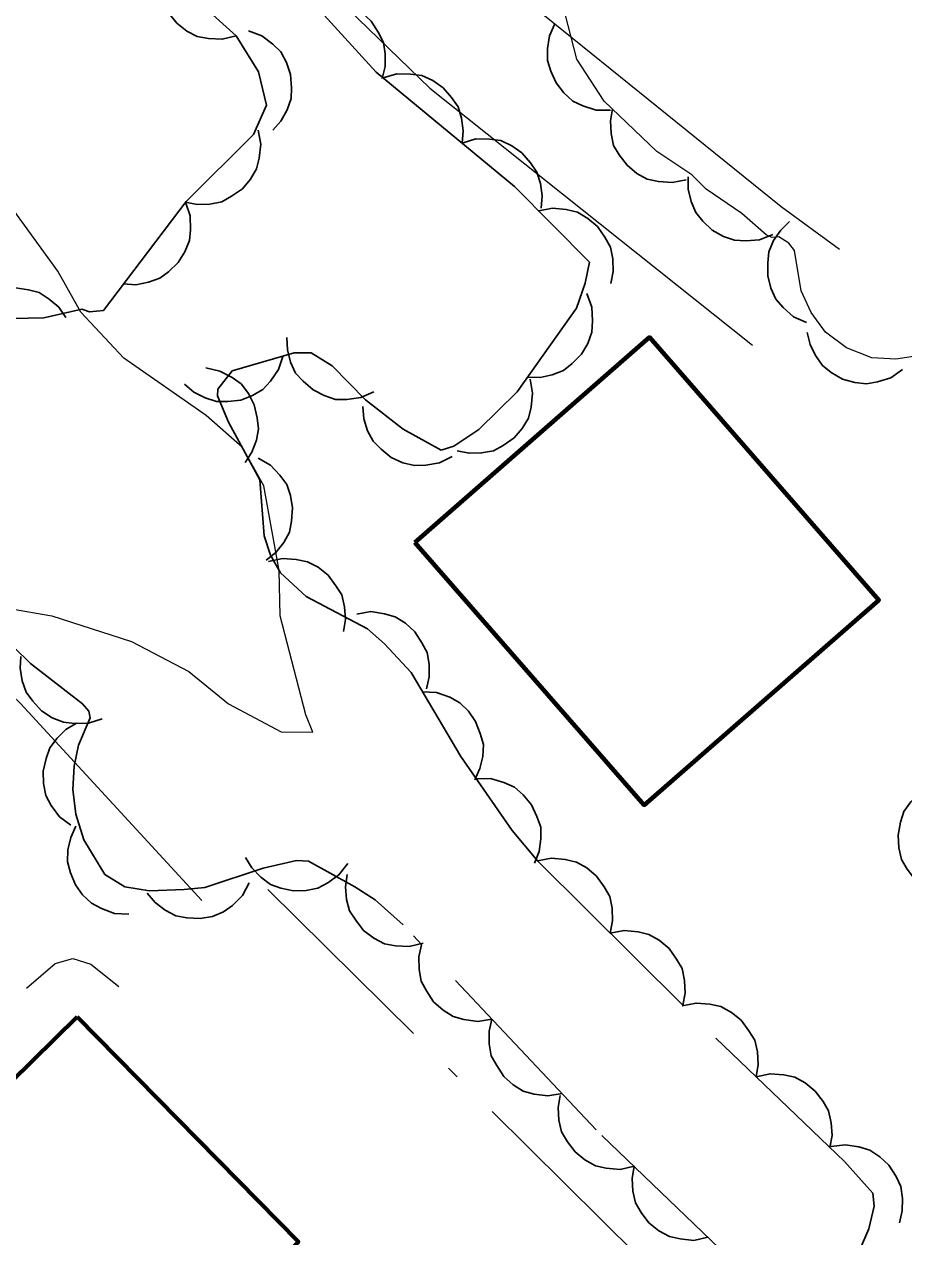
# Model space of a CAD drawing. Extents: x 386081 to 389416, y 5130568 to 5134082.
# Drawn here: x 387263.55 to 387289.32, y 5132120.08 to 5132155.61 of the extents above; entities that cross this region are included whole.
import ezdxf

# ---------------------------------------------------------------- set-up
doc = ezdxf.new("R2010")
doc.units = 0
doc.header["$LTSCALE"] = 1.2
doc.linetypes.add('DOT_DASHED', pattern=[7.7, 5, -1.2, 0.3, -1.2])
for name, color, linetype, lineweight in [('19', 7, 'Continuous', 13), ('2', 7, 'Continuous', 13), ('31', 7, 'Continuous', 70), ('41', 7, 'DOT_DASHED', 25), ('44', 7, 'Continuous', 25)]:
    doc.layers.add(name, color=color, linetype=linetype, lineweight=lineweight)

msp = doc.modelspace()

# ---------------------------------------------------------------- linework, layer by layer
at = {"layer": '19'}
for points in [[(387287.43, 5132149.01), (387285.72, 5132150.26), (387276.82, 5132157.46), (387272.84, 5132161.09), (387270.4, 5132163.65), (387268.18, 5132166.12), (387265.47, 5132169.69), (387265.37, 5132170.78)], [(387260.22, 5132165.53), (387261.43, 5132165.55), (387265.99, 5132162.09), (387272.13, 5132156.94), (387275.43, 5132153.74), (387284.88, 5132146.21)], [(387268.75, 5132129.94), (387263.44, 5132135.71), (387256.87, 5132142), (387251.19, 5132147.84), (387249.23, 5132150.29), (387248.59, 5132151.32), (387248.29, 5132151.98), (387247.98, 5132153.76)], [(387263.62, 5132127.37), (387264.46, 5132128.09), (387264.97, 5132128.24), (387265.5, 5132128.07), (387266.32, 5132127.42)]]:
    msp.add_lwpolyline(points, dxfattribs=at)
at = {"layer": '2'}
msp.add_lwpolyline([(387260.04, 5132138.96), (387260.63, 5132138.92), (387264.36, 5132138.28), (387266.69, 5132137.53), (387268.37, 5132136.65), (387269.53, 5132135.7), (387271.08, 5132134.88), (387272, 5132134.87), (387271.8, 5132135.38), (387271.05, 5132138.28), (387271.02, 5132139.61), (387270.57, 5132142.09), (387269.94, 5132143.21), (387268.88, 5132144.15), (387266.47, 5132145.83), (387265.21, 5132147.17), (387264.53, 5132148.38), (387262.29, 5132151.46), (387261.02, 5132152.58), (387257.78, 5132156.01)], dxfattribs=at)
at = {"layer": '31'}
for points in [[(387274.99, 5132140.43), (387281.87, 5132146.44), (387288.59, 5132138.74), (387281.71, 5132132.73)], [(387265.1, 5132126.53), (387271.58, 5132119.94), (387268.55, 5132116.96), (387270.4, 5132115.08), (387267.36, 5132112.09), (387265.56, 5132113.92), (387262.55, 5132110.96), (387256.02, 5132117.59)]]:
    msp.add_lwpolyline(points, close=True, dxfattribs=at)
at = {"layer": '41'}
msp.add_lwpolyline([(387270.69, 5132130.26), (387282.94, 5132118.13), (387290.05, 5132111.45), (387297.4, 5132104.76), (387304.39, 5132097.95)], dxfattribs=at)
at = {"layer": '44', "linetype": 'DOT_DASHED'}
for points in [[(387269.76, 5132155.27), (387265.74, 5132158.9), (387264.49, 5132159.61), (387264.29, 5132159.62), (387263.87, 5132159.5), (387262.29, 5132158.26), (387261.45, 5132157.7), (387259.25, 5132155.53), (387258.24, 5132154.41), (387257.91, 5132153.91), (387257.7, 5132153.38), (387257.67, 5132153.08), (387257.7, 5132152.75), (387257.93, 5132152.04), (387259.08, 5132150.48), (387260.34, 5132148.16), (387260.83, 5132147.68), (387261.39, 5132147.36), (387262.69, 5132146.98), (387264.12, 5132147.01), (387265.24, 5132147.26), (387265.46, 5132147.18), (387265.87, 5132147.22)], [(387272.23, 5132155.99), (387273.86, 5132154.21), (387277.91, 5132150.86), (387280.11, 5132148.64), (387279.98, 5132148.02), (387279.73, 5132147.29), (387277.99, 5132144.84), (387276.87, 5132143.74), (387276.13, 5132143.25), (387275.76, 5132143.13), (387274.65, 5132143.75), (387273.55, 5132144.61), (387272.57, 5132145.6), (387271.96, 5132145.98), (387271.46, 5132145.98), (387269.64, 5132145.46), (387269.22, 5132144.92), (387269.21, 5132144.72), (387269.53, 5132143.95), (387270.45, 5132142.26), (387270.58, 5132140.62), (387270.76, 5132140.05), (387271.06, 5132139.54), (387271.81, 5132138.84), (387273.61, 5132137.9), (387274.1, 5132137.46), (387274.88, 5132136.62), (387276.34, 5132134.16), (387277.84, 5132131.99), (387278.6, 5132131.09), (387283.81, 5132125.9), (387287.58, 5132122.29), (387288.41, 5132121.36), (387288.45, 5132120.98), (387288.29, 5132120.32), (387288.02, 5132119.68)], [(387269.76, 5132155.27), (387270.41, 5132154.22), (387270.65, 5132153.24), (387270.27, 5132152.38), (387268.29, 5132150.42), (387265.87, 5132147.22)], [(387284.8, 5132118.9), (387280.3, 5132123.22), (387274.65, 5132129.22), (387273.83, 5132129.96), (387273.23, 5132130.34), (387271.88, 5132131.09), (387271.53, 5132131.11), (387270.55, 5132130.88), (387268.84, 5132130.32), (387268.23, 5132130.26), (387267.22, 5132130.22), (387266.5, 5132130.34), (387265.91, 5132130.7), (387265.3, 5132131.71), (387265.06, 5132132.47), (387264.97, 5132133.19), (387265.01, 5132133.87), (387265.14, 5132134.49), (387265.48, 5132135.29), (387265.44, 5132135.48), (387265.26, 5132135.7), (387263.73, 5132136.88), (387261.72, 5132138.84)]]:
    msp.add_lwpolyline(points, dxfattribs=at)
at = {"layer": '44'}
for points in [[(387269.76, 5132155.27), (387269.35, 5132155.17), (387268.95, 5132155.19), (387268.62, 5132155.25), (387268.31, 5132155.41), (387268.02, 5132155.64), (387267.78, 5132155.94), (387267.6, 5132156.21), (387267.52, 5132156.55), (387267.48, 5132156.92), (387267.53, 5132157.28)], [(387272.01, 5132156.23), (387272.43, 5132156.29), (387272.83, 5132156.23), (387273.15, 5132156.14), (387273.44, 5132155.95), (387273.71, 5132155.7), (387273.92, 5132155.38), (387274.07, 5132155.08), (387274.12, 5132154.74), (387274.12, 5132154.37), (387274.04, 5132154.02)], [(387270.12, 5132155.42), (387270.51, 5132155.27), (387270.83, 5132155.03), (387271.07, 5132154.8), (387271.23, 5132154.49), (387271.35, 5132154.14), (387271.38, 5132153.75), (387271.37, 5132153.43), (387271.25, 5132153.1), (387271.07, 5132152.77), (387270.83, 5132152.51)], [(387280.72, 5132153.09), (387280.3, 5132153.09), (387279.91, 5132153.22), (387279.62, 5132153.36), (387279.36, 5132153.6), (387279.13, 5132153.89), (387278.98, 5132154.24), (387278.88, 5132154.55), (387278.88, 5132154.9), (387278.94, 5132155.27), (387279.08, 5132155.6)], [(387274.06, 5132154.04), (387274.46, 5132154.16), (387274.87, 5132154.15), (387275.2, 5132154.11), (387275.52, 5132153.96), (387275.82, 5132153.75), (387276.07, 5132153.46), (387276.26, 5132153.19), (387276.36, 5132152.86), (387276.41, 5132152.49), (387276.38, 5132152.13)], [(387282.94, 5132151.05), (387282.53, 5132150.97), (387282.13, 5132151), (387281.8, 5132151.07), (387281.5, 5132151.24), (387281.21, 5132151.48), (387280.98, 5132151.78), (387280.81, 5132152.06), (387280.74, 5132152.41), (387280.72, 5132152.78), (387280.78, 5132153.13)], [(387270.4, 5132152.51), (387270.48, 5132152.1), (387270.43, 5132151.69), (387270.35, 5132151.37), (387270.18, 5132151.07), (387269.94, 5132150.79), (387269.62, 5132150.57), (387269.34, 5132150.41), (387268.99, 5132150.34), (387268.62, 5132150.33), (387268.27, 5132150.4)], [(387276.38, 5132152.13), (387276.78, 5132152.25), (387277.18, 5132152.24), (387277.51, 5132152.2), (387277.83, 5132152.05), (387278.13, 5132151.84), (387278.38, 5132151.55), (387278.57, 5132151.28), (387278.67, 5132150.94), (387278.72, 5132150.58), (387278.69, 5132150.22)], [(387285.48, 5132149.45), (387285.09, 5132149.29), (387284.69, 5132149.26), (387284.36, 5132149.28), (387284.03, 5132149.39), (387283.7, 5132149.58), (387283.43, 5132149.84), (387283.22, 5132150.09), (387283.09, 5132150.42), (387283, 5132150.78), (387283, 5132151.14)], [(387268.27, 5132150.4), (387268.41, 5132150), (387268.42, 5132149.59), (387268.39, 5132149.27), (387268.25, 5132148.94), (387268.06, 5132148.63), (387267.78, 5132148.36), (387267.52, 5132148.17), (387267.19, 5132148.05), (387266.82, 5132147.98), (387266.46, 5132148)], [(387278.62, 5132150.14), (387279.03, 5132150.22), (387279.43, 5132150.18), (387279.76, 5132150.1), (387280.06, 5132149.92), (387280.34, 5132149.68), (387280.56, 5132149.37), (387280.72, 5132149.08), (387280.79, 5132148.74), (387280.8, 5132148.37), (387280.73, 5132148.01)], [(387286.47, 5132146.87), (387286.09, 5132147.04), (387285.78, 5132147.31), (387285.57, 5132147.56), (387285.42, 5132147.88), (387285.33, 5132148.24), (387285.33, 5132148.62), (387285.36, 5132148.94), (387285.5, 5132149.27), (387285.71, 5132149.58), (387285.97, 5132149.83)], [(387261.77, 5132146.96), (387262, 5132147.31), (387262.31, 5132147.57), (387262.59, 5132147.75), (387262.92, 5132147.85), (387263.29, 5132147.89), (387263.67, 5132147.83), (387263.99, 5132147.75), (387264.28, 5132147.56), (387264.56, 5132147.32), (387264.77, 5132147.02)], [(387280.03, 5132147.72), (387280.18, 5132147.32), (387280.2, 5132146.92), (387280.18, 5132146.59), (387280.06, 5132146.26), (387279.87, 5132145.94), (387279.6, 5132145.67), (387279.35, 5132145.47), (387279.02, 5132145.34), (387278.66, 5132145.26), (387278.3, 5132145.27)], [(387289.28, 5132145.49), (387288.94, 5132145.25), (387288.55, 5132145.13), (387288.22, 5132145.07), (387287.88, 5132145.11), (387287.52, 5132145.21), (387287.19, 5132145.41), (387286.93, 5132145.61), (387286.73, 5132145.9), (387286.57, 5132146.23), (387286.49, 5132146.58)], [(387273.79, 5132144.84), (387273.41, 5132144.67), (387273, 5132144.62), (387272.67, 5132144.62), (387272.34, 5132144.73), (387272.01, 5132144.9), (387271.72, 5132145.15), (387271.5, 5132145.39), (387271.35, 5132145.71), (387271.26, 5132146.07), (387271.24, 5132146.43)], [(387271.13, 5132145.88), (387271, 5132145.49), (387270.76, 5132145.15), (387270.54, 5132144.91), (387270.24, 5132144.73), (387269.89, 5132144.6), (387269.51, 5132144.56), (387269.18, 5132144.56), (387268.85, 5132144.66), (387268.52, 5132144.83), (387268.24, 5132145.06)], [(387268.87, 5132145.54), (387269.28, 5132145.45), (387269.64, 5132145.26), (387269.9, 5132145.07), (387270.12, 5132144.79), (387270.29, 5132144.46), (387270.37, 5132144.08), (387270.41, 5132143.76), (387270.35, 5132143.42), (387270.22, 5132143.07), (387270.02, 5132142.77)], [(387278.37, 5132145.21), (387278.44, 5132144.8), (387278.4, 5132144.39), (387278.32, 5132144.07), (387278.14, 5132143.77), (387277.9, 5132143.49), (387277.58, 5132143.27), (387277.3, 5132143.11), (387276.95, 5132143.05), (387276.58, 5132143.04), (387276.23, 5132143.11)], [(387276.09, 5132142.95), (387275.71, 5132142.76), (387275.31, 5132142.69), (387274.98, 5132142.68), (387274.64, 5132142.76), (387274.3, 5132142.92), (387274.01, 5132143.16), (387273.77, 5132143.39), (387273.61, 5132143.7), (387273.5, 5132144.05), (387273.47, 5132144.41)], [(387270.4, 5132142.9), (387270.76, 5132142.69), (387271.04, 5132142.4), (387271.24, 5132142.13), (387271.35, 5132141.8), (387271.41, 5132141.44), (387271.38, 5132141.05), (387271.32, 5132140.73), (387271.15, 5132140.43), (387270.92, 5132140.13), (387270.64, 5132139.91)], [(387270.71, 5132139.87), (387271.12, 5132139.96), (387271.52, 5132139.93), (387271.85, 5132139.86), (387272.16, 5132139.7), (387272.45, 5132139.47), (387272.68, 5132139.16), (387272.85, 5132138.89), (387272.93, 5132138.54), (387272.96, 5132138.17), (387272.9, 5132137.82)], [(387273.29, 5132138.33), (387273.7, 5132138.4), (387274.1, 5132138.34), (387274.42, 5132138.25), (387274.72, 5132138.06), (387274.99, 5132137.81), (387275.2, 5132137.49), (387275.35, 5132137.2), (387275.41, 5132136.86), (387275.41, 5132136.49), (387275.33, 5132136.14)], [(387265.83, 5132135.26), (387265.43, 5132135.13), (387265.02, 5132135.12), (387264.7, 5132135.16), (387264.37, 5132135.29), (387264.06, 5132135.49), (387263.8, 5132135.78), (387263.61, 5132136.04), (387263.49, 5132136.37), (387263.43, 5132136.74), (387263.45, 5132137.09)], [(387275.22, 5132136.05), (387275.63, 5132136.03), (387276.02, 5132135.89), (387276.31, 5132135.73), (387276.56, 5132135.48), (387276.77, 5132135.18), (387276.91, 5132134.83), (387277, 5132134.51), (387276.98, 5132134.16), (387276.9, 5132133.8), (387276.75, 5132133.47)], [(387264.91, 5132132.14), (387264.58, 5132132.39), (387264.34, 5132132.72), (387264.18, 5132133.01), (387264.11, 5132133.36), (387264.1, 5132133.73), (387264.19, 5132134.1), (387264.3, 5132134.41), (387264.51, 5132134.69), (387264.77, 5132134.95), (387265.08, 5132135.13)], [(387276.8, 5132133.5), (387277.21, 5132133.51), (387277.6, 5132133.39), (387277.91, 5132133.26), (387278.17, 5132133.03), (387278.41, 5132132.74), (387278.57, 5132132.4), (387278.68, 5132132.09), (387278.68, 5132131.74), (387278.63, 5132131.37), (387278.5, 5132131.03)], [(387290, 5132130.29), (387289.66, 5132130.53), (387289.42, 5132130.85), (387289.25, 5132131.14), (387289.17, 5132131.48), (387289.15, 5132131.85), (387289.22, 5132132.23), (387289.32, 5132132.54), (387289.52, 5132132.83), (387289.78, 5132133.09), (387290.09, 5132133.29)], [(387266.61, 5132129.54), (387266.19, 5132129.56), (387265.81, 5132129.7), (387265.52, 5132129.86), (387265.26, 5132130.1), (387265.05, 5132130.4), (387264.9, 5132130.75), (387264.82, 5132131.07), (387264.83, 5132131.42), (387264.91, 5132131.78), (387265.06, 5132132.11)], [(387273.03, 5132131.02), (387272.77, 5132130.69), (387272.44, 5132130.45), (387272.15, 5132130.3), (387271.81, 5132130.23), (387271.44, 5132130.22), (387271.07, 5132130.3), (387270.76, 5132130.41), (387270.48, 5132130.62), (387270.22, 5132130.89), (387270.03, 5132131.2)], [(387278.59, 5132131.1), (387279, 5132131.18), (387279.4, 5132131.14), (387279.73, 5132131.06), (387280.03, 5132130.89), (387280.31, 5132130.65), (387280.54, 5132130.34), (387280.7, 5132130.05), (387280.77, 5132129.71), (387280.78, 5132129.34), (387280.71, 5132128.98)], [(387275.24, 5132128.69), (387274.83, 5132128.59), (387274.43, 5132128.61), (387274.1, 5132128.67), (387273.79, 5132128.83), (387273.49, 5132129.06), (387273.26, 5132129.36), (387273.08, 5132129.63), (387272.99, 5132129.97), (387272.96, 5132130.34), (387273.01, 5132130.7)], [(387270.14, 5132130.45), (387269.94, 5132130.08), (387269.65, 5132129.79), (387269.39, 5132129.6), (387269.06, 5132129.47), (387268.7, 5132129.41), (387268.31, 5132129.43), (387267.99, 5132129.49), (387267.68, 5132129.65), (387267.39, 5132129.88), (387267.15, 5132130.15)], [(387280.71, 5132128.98), (387281.12, 5132129.06), (387281.53, 5132129.02), (387281.85, 5132128.94), (387282.15, 5132128.77), (387282.44, 5132128.53), (387282.66, 5132128.22), (387282.82, 5132127.94), (387282.89, 5132127.59), (387282.91, 5132127.22), (387282.84, 5132126.87)], [(387277.25, 5132126.46), (387276.84, 5132126.39), (387276.43, 5132126.45), (387276.12, 5132126.54), (387275.82, 5132126.72), (387275.54, 5132126.97), (387275.33, 5132127.29), (387275.18, 5132127.57), (387275.12, 5132127.92), (387275.11, 5132128.29), (387275.19, 5132128.64)], [(387282.82, 5132126.85), (387283.23, 5132126.93), (387283.63, 5132126.9), (387283.96, 5132126.83), (387284.27, 5132126.66), (387284.55, 5132126.43), (387284.78, 5132126.12), (387284.95, 5132125.84), (387285.03, 5132125.5), (387285.05, 5132125.13), (387284.99, 5132124.77)], [(387279.31, 5132124.28), (387278.89, 5132124.21), (387278.49, 5132124.26), (387278.17, 5132124.35), (387277.87, 5132124.54), (387277.6, 5132124.78), (387277.39, 5132125.1), (387277.23, 5132125.39), (387277.17, 5132125.74), (387277.17, 5132126.11), (387277.25, 5132126.46)], [(387284.99, 5132124.77), (387285.4, 5132124.86), (387285.8, 5132124.83), (387286.12, 5132124.76), (387286.43, 5132124.59), (387286.72, 5132124.35), (387286.95, 5132124.05), (387287.11, 5132123.77), (387287.19, 5132123.42), (387287.22, 5132123.05), (387287.15, 5132122.7)], [(387281.42, 5132122.15), (387281.01, 5132122.06), (387280.6, 5132122.09), (387280.28, 5132122.16), (387279.97, 5132122.34), (387279.69, 5132122.57), (387279.46, 5132122.87), (387279.29, 5132123.16), (387279.21, 5132123.5), (387279.19, 5132123.87), (387279.25, 5132124.22)], [(387287.19, 5132122.73), (387287.6, 5132122.78), (387288, 5132122.72), (387288.32, 5132122.62), (387288.61, 5132122.43), (387288.88, 5132122.18), (387289.09, 5132121.85), (387289.23, 5132121.56), (387289.28, 5132121.21), (387289.27, 5132120.84), (387289.19, 5132120.49)], [(387283.58, 5132120.07), (387283.17, 5132119.98), (387282.77, 5132120.02), (387282.45, 5132120.09), (387282.14, 5132120.26), (387281.85, 5132120.49), (387281.62, 5132120.8), (387281.46, 5132121.08), (387281.38, 5132121.42), (387281.36, 5132121.79), (387281.42, 5132122.15)]]:
    msp.add_lwpolyline(points, dxfattribs=at)
at = {"layer": '44', "linetype": 'DOT_DASHED', "lineweight": 13}
msp.add_lwpolyline([(387290.38, 5132145.99), (387289.08, 5132145.8), (387288.38, 5132145.84), (387287.64, 5132146.13), (387287.02, 5132146.59), (387286.6, 5132147.16), (387286.31, 5132147.8), (387286.11, 5132148.98), (387285.95, 5132149.2), (387285.66, 5132149.38), (387285.45, 5132149.36), (387285.28, 5132149.44), (387284.57, 5132150.07), (387283.53, 5132150.78), (387283.11, 5132151.2), (387282.08, 5132151.88), (387280.54, 5132153.36), (387279.74, 5132154.59), (387279.31, 5132156.26)], dxfattribs=at)

doc.saveas('drawing.dxf')
